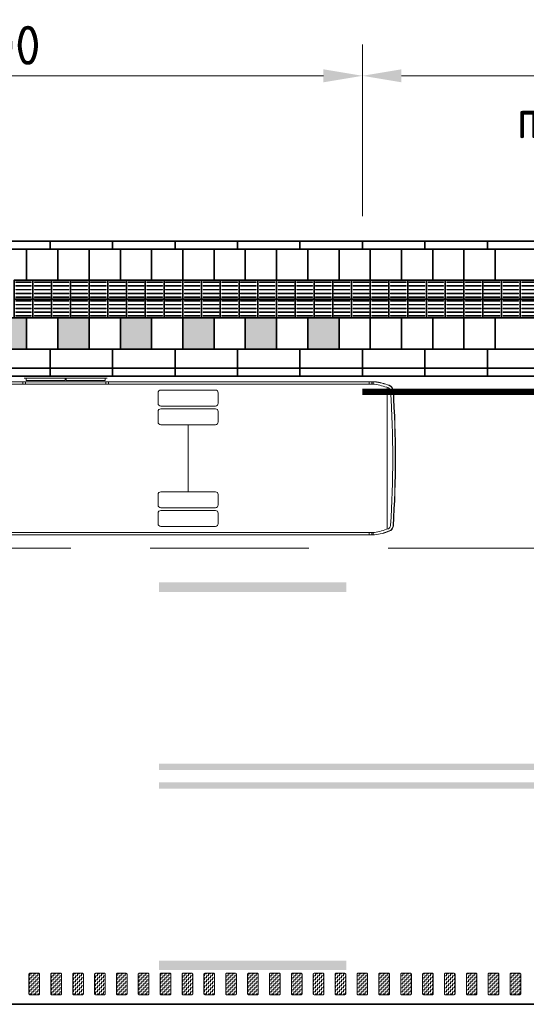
# Model space of a CAD drawing. Header units: metres. Extents: x -699 to 2316, y -1199 to 781.
# Tile 487 of 593: x 931 to 939, y -190 to -174. Entities that reach past the tile are written whole.
import ezdxf
from ezdxf.enums import TextEntityAlignment as Align

# ---------------------------------------------------------------- set-up
doc = ezdxf.new("R2010")
doc.units = ezdxf.units.M
doc.header["$PDMODE"] = 1
for name, pattern in [('HIDDENX2', [19.05, 12.7, -6.35]), ('VW-3-3_STREEP', [6, 3, -3]), ('VW-9-3_STREEP', [12, 9, -3])]:
    doc.linetypes.add(name, pattern=pattern)
for name, color, linetype, lineweight in [('N-WA-VW-MARKERING_DYNAMISCH-G', 7, 'Continuous', 35), ('N-WE-VH-KANTOPSLUITING-G', 251, 'Continuous', 35), ('N-WE-VH-KANTVERHARDING-G', 210, 'Continuous', 35), ('N-WE-VH-VERHARDING_TEGEL-G', 252, 'Continuous', 35), ('N-WE-VW-MARKERING_LANGS_STREEP_33-G', 7, 'VW-3-3_STREEP', 13), ('N-WE-VW-MARKERING_LANGS_STREEP_93-G', 7, 'VW-9-3_STREEP', 13), ('N-WE-VW-MARKERING_LANGS_STREEP_DOORGETROKKEN-G', 7, 'Continuous', 13), ('X-XX-AL-AANKLEDING-G', 7, 'Continuous', 35), ('X-XX-AL-M', 7, 'Continuous', 18), ('X-XX-AL-T25', 7, 'Continuous', 25)]:
    doc.layers.add(name, color=color, linetype=linetype, lineweight=lineweight)
doc.styles.add('NLCS-ISO-M250-T25', font='NLCS-ISO.ttf', dxfattribs={"height": 0.625})
doc.dimstyles.new('NLCS-M250-T25-PIJL_A_L2_H1', dxfattribs={"dimscale": 0.25, "dimtxt": 2.5, "dimasz": 2.5, "dimexe": 2, "dimexo": 2, "dimgap": 0.7, "dimtad": 1, "dimzin": 0, "dimdsep": 46, "dimtxsty": 'NLCS-ISO-M250-T25', "dimcen": 0, "dimdle": 2, "dimclrd": 256, "dimclre": 256, "dimclrt": 256, "dimadec": 1, "dimazin": 0, "dimtfac": 1, "dimtdec": 3, "dimtofl": 0, "dimtmove": 0, "dimatfit": 3, "dimfxl": 2, "dimtfillclr": 256, "dimtolj": 1, "dimtzin": 0, "dimlwd": -1, "dimlwe": -1, "dimarcsym": 0})
pattern_1 = [(180, (0, 0), (-0.03175, -0.03175), [0.03175, -0.03175]), (270, (-0.03175, 0), (0.03175, -0.03175), [0.03175, -0.03175])]

# ---------------------------------------------------------------- blocks, each defined once
blk = doc.blocks.new('bus12metertypetekening')
at = {"color": 253, "lineweight": 5}
for p, q in [((7.385, 1.284), (6.055, 1.284)), ((6.089, 1.244), (6.089, 1.284)), ((6.71, 1.284), (6.71, 1.244)), ((6.73, 1.284), (6.73, 1.244)), ((7.351, 1.244), (7.351, 1.284)), ((11.665, 1.225), (0.365, 1.225)), ((0.368, 1.185), (11.662, 1.185)), ((6.035, 1.185), (6.035, 1.225)), ((6.075, 1.185), (6.075, 1.225)), ((6.71, 1.244), (6.089, 1.244)), ((7.351, 1.244), (6.73, 1.244)), ((7.365, 1.185), (7.365, 1.225)), ((7.405, 1.185), (7.405, 1.225)), ((11.58, 1.225), (11.58, 1.185)), ((11.62, 1.225), (11.62, 1.185)), ((11.64, 1.225), (11.64, 1.185)), ((11.64, 1.185), (11.64, 1.185)), ((11.865, -1.125), (11.865, 1.125)), ((8.68, 0.536), (8.68, -0.536)), ((11.662, -1.185), (0.365, -1.185)), ((11.665, -1.225), (0.365, -1.225)), ((11.58, -1.225), (11.58, -1.185)), ((11.62, -1.225), (11.62, -1.185)), ((11.64, -1.225), (11.64, -1.185))]:
    blk.add_line(p, q, dxfattribs=at)
at = {"color": 253, "lineweight": 5, "flags": 128}
for points in [[(8.244, 0.835, -0.414214), (8.199, 0.88), (8.199, 1.046, -0.414214), (8.244, 1.091), (9.116, 1.091, -0.414214), (9.161, 1.046), (9.161, 0.88, -0.414214), (9.116, 0.835)], [(8.244, 0.536, -0.414214), (8.199, 0.581), (8.199, 0.747, -0.414214), (8.244, 0.792), (9.116, 0.792, -0.414214), (9.161, 0.747), (9.161, 0.581, -0.414214), (9.116, 0.536)], [(8.244, -0.536, 0.414214), (8.199, -0.581), (8.199, -0.747, 0.414214), (8.244, -0.792), (9.116, -0.792, 0.414214), (9.161, -0.747), (9.161, -0.581, 0.414214), (9.116, -0.536)], [(8.244, -0.835, 0.414214), (8.199, -0.88), (8.199, -1.046, 0.414214), (8.244, -1.091), (9.116, -1.091, 0.414214), (9.161, -1.046), (9.161, -0.88, 0.414214), (9.116, -0.835)]]:
    blk.add_lwpolyline(points, format="xyb", close=True, dxfattribs=at)
at = {"color": 253, "lineweight": 5}
for centre, radius, start, end in [((11.53, 0.234), 0.96, 68.2519, 82.0692), ((11.53, 0.234), 1, 68.3154, 82.2297), ((11.547, 0.232), 1, 69.3156, 83.2299), ((11.865, 1.075), 0.055, 3.7167, 68.2521), ((11.865, 1.074), 0.1, 3.7137, 69.4198), ((11.865, 1.075), 0.095, 3.7167, 68.2521), ((-4.68, 0), 16.635, 356.2863, 3.7137), ((-4.68, 0), 16.675, 356.2863, 3.7137), ((-4.68, 0), 16.68, 356.2863, 3.7137), ((11.865, -1.075), 0.055, 291.7482, 356.2834), ((11.865, -1.074), 0.1, 290.5802, 356.2863), ((11.865, -1.075), 0.095, 291.7482, 356.2834), ((11.53, -0.234), 0.96, 277.9308, 291.6845), ((11.53, -0.234), 1, 277.7703, 291.6845), ((11.547, -0.232), 1, 276.7701, 290.6844)]:
    blk.add_arc(centre, radius, start, end, dxfattribs=at)
blk = doc.blocks.new('*D1662')
at = {"layer": 'Defpoints', "color": 0, "transparency": 16777216}
for p in [(936.232, -174.954), (936.232, -177.701), (946.232, -181.911)]:
    blk.add_point(p, dxfattribs=at)
at = {"layer": 'X-XX-AL-M', "transparency": 16777216}
for p, q in [((936.232, -177.201), (936.232, -174.454)), ((946.232, -181.411), (946.232, -174.454)), ((945.607, -174.954), (936.857, -174.954))]:
    blk.add_line(p, q, dxfattribs=at)
for points in [[(936.857, -174.85), (936.857, -175.058), (936.232, -174.954)], [(945.607, -174.85), (945.607, -175.058), (946.232, -174.954)]]:
    blk.add_solid(points, dxfattribs=at)
at = {"layer": 'X-XX-AL-M', "transparency": 16777216, "insert": (941.232, -174.466), "char_height": 0.625, "attachment_point": 5, "style": 'NLCS-ISO-M250-T25'}
blk.add_mtext('\\A1;10.00', dxfattribs=at)
blk = doc.blocks.new('*D1663')
at = {"layer": 'Defpoints', "color": 0, "transparency": 16777216}
for p in [(924.232, -174.954), (924.232, -177.701), (936.232, -177.701)]:
    blk.add_point(p, dxfattribs=at)
at = {"layer": 'X-XX-AL-M', "transparency": 16777216}
for p, q in [((924.232, -177.201), (924.232, -174.454)), ((936.232, -177.201), (936.232, -174.454)), ((935.607, -174.954), (924.857, -174.954))]:
    blk.add_line(p, q, dxfattribs=at)
for points in [[(924.857, -174.85), (924.857, -175.058), (924.232, -174.954)], [(935.607, -174.85), (935.607, -175.058), (936.232, -174.954)]]:
    blk.add_solid(points, dxfattribs=at)
at = {"layer": 'X-XX-AL-M', "transparency": 16777216, "insert": (930.232, -174.466), "char_height": 0.625, "attachment_point": 5, "style": 'NLCS-ISO-M250-T25'}
blk.add_mtext('\\A1;12.00', dxfattribs=at)
blk = doc.blocks.new('geleiderlijn')
for points in [[(0, 0), (0.3, 0), (0.3, 0.3), (0, 0.3)], [(0, -0.3), (0.3, -0.3), (0.3, 0), (0, 0)]]:
    blk.add_lwpolyline(points, close=True)
at = {"lineweight": 9}
for points in [[(0.025, 0.265), (0.275, 0.265), (0.275, 0.275), (0.025, 0.275)], [(0.025, 0.205), (0.275, 0.205), (0.275, 0.215), (0.025, 0.215)], [(0.025, 0.145), (0.275, 0.145), (0.275, 0.155), (0.025, 0.155)], [(0.025, 0.085), (0.275, 0.085), (0.275, 0.095), (0.025, 0.095)], [(0.025, 0.025), (0.275, 0.025), (0.275, 0.035), (0.025, 0.035)], [(0.025, -0.035), (0.275, -0.035), (0.275, -0.025), (0.025, -0.025)], [(0.025, -0.095), (0.275, -0.095), (0.275, -0.085), (0.025, -0.085)], [(0.025, -0.155), (0.275, -0.155), (0.275, -0.145), (0.025, -0.145)], [(0.025, -0.215), (0.275, -0.215), (0.275, -0.205), (0.025, -0.205)], [(0.025, -0.275), (0.275, -0.275), (0.275, -0.265), (0.025, -0.265)]]:
    blk.add_lwpolyline(points, close=True, dxfattribs=at)
blk = doc.blocks.new('SVW-PERRON-B-P-SO')
at = {"layer": 'N-WE-VH-VERHARDING_TEGEL-G'}
for points in [[(6.625, 0.435), (6.625, 0.935), (6.125, 0.935), (6.125, 0.435)], [(7.625, 0.935), (7.125, 0.935), (7.125, 0.435), (7.625, 0.435)], [(8.125, 0.435), (8.625, 0.435), (8.625, 0.935), (8.125, 0.935)], [(9.125, 0.435), (9.625, 0.435), (9.625, 0.935), (9.125, 0.935)], [(10.125, 0.435), (10.625, 0.435), (10.625, 0.935), (10.125, 0.935)], [(11.625, 0.935), (11.125, 0.935), (11.125, 0.435), (11.315, 0.435), (11.625, 0.435)]]:
    blk.add_hatch(color=256, dxfattribs=at).paths.add_polyline_path(points)
at = {"layer": 'N-WE-VH-KANTOPSLUITING-G'}
for p, q in [((0, 2.16), (15, 2.16)), ((7, 2.16), (7, 2.035)), ((8, 2.16), (8, 2.035)), ((9, 2.16), (9, 2.035)), ((10, 2.16), (10, 2.035)), ((11, 2.16), (11, 2.035)), ((12, 2.16), (12, 2.035)), ((13, 2.16), (13, 2.035)), ((14, 2.16), (14, 2.035)), ((0, 2.035), (15, 2.035)), ((0, 0.435), (14.875, 0.435)), ((7, 0.435), (7, 0)), ((8, 0.435), (8, 0)), ((9, 0.435), (9, 0)), ((10, 0.435), (10, 0)), ((11, 0.435), (11, 0)), ((12, 0.435), (12, 0)), ((13, 0.435), (13, 0)), ((14, 0.435), (14, 0)), ((15, 0.127), (5, 0.127)), ((15, 0), (5, 0))]:
    blk.add_line(p, q, dxfattribs=at)
at = {"layer": 'N-WE-VH-VERHARDING_TEGEL-G'}
blk.add_line((0.125, 0.935), (14.875, 0.935), dxfattribs=at)
for points in [[(6.625, 2.035), (6.625, 1.535)], [(7.125, 2.035), (7.125, 1.535)], [(7.625, 2.035), (7.625, 1.535)], [(8.125, 2.035), (8.125, 1.535)], [(8.625, 2.035), (8.625, 1.535)], [(8.625, 2.035), (8.625, 1.535)], [(9.125, 2.035), (9.125, 1.535)], [(9.625, 2.035), (9.625, 1.535)], [(9.625, 2.035), (9.625, 1.535)], [(10.125, 2.035), (10.125, 1.535)], [(10.625, 2.035), (10.625, 1.535)], [(10.625, 2.035), (10.625, 1.535)], [(11.125, 2.035), (11.125, 1.535)], [(11.625, 2.035), (11.625, 1.535)], [(12.125, 2.035), (12.125, 1.535)], [(12.625, 2.035), (12.625, 1.535)], [(13.125, 2.035), (13.125, 1.535)], [(13.625, 2.035), (13.625, 1.535)], [(14.125, 2.035), (14.125, 1.535)], [(6.625, 0.935), (6.625, 0.435)], [(7.125, 0.935), (7.125, 0.435)], [(7.625, 0.935), (7.625, 0.435)], [(8.125, 0.935), (8.125, 0.435)], [(8.625, 0.935), (8.625, 0.435)], [(8.625, 0.935), (8.625, 0.435)], [(9.125, 0.935), (9.125, 0.435)], [(9.625, 0.935), (9.625, 0.435)], [(9.625, 0.935), (9.625, 0.435)], [(10.125, 0.935), (10.125, 0.435)], [(10.625, 0.935), (10.625, 0.435)], [(10.625, 0.935), (10.625, 0.435)], [(11.125, 0.935), (11.125, 0.435)], [(11.625, 0.935), (11.625, 0.435)], [(11.625, 0.935), (11.625, 0.435)], [(12.125, 0.935), (12.125, 0.435)], [(12.125, 0.935), (12.125, 0.435)], [(12.625, 0.935), (12.625, 0.435)], [(12.625, 0.935), (12.625, 0.435)], [(13.125, 0.935), (13.125, 0.435)], [(13.125, 0.935), (13.125, 0.435)], [(13.625, 0.935), (13.625, 0.435)], [(13.625, 0.935), (13.625, 0.435)], [(14.125, 0.935), (14.125, 0.435)], [(14.125, 0.935), (14.125, 0.435)]]:
    blk.add_lwpolyline(points, dxfattribs=at)
for p in [(6.425, 1.235), (6.725, 1.235), (7.025, 1.235), (7.325, 1.235), (7.625, 1.235), (7.925, 1.235), (8.225, 1.235), (8.525, 1.235), (8.825, 1.235), (9.125, 1.235), (9.425, 1.235), (9.725, 1.235), (10.025, 1.235), (10.325, 1.235), (10.625, 1.235), (10.925, 1.235), (11.225, 1.235), (11.525, 1.235), (11.825, 1.235), (12.125, 1.235), (12.425, 1.235), (12.725, 1.235), (13.025, 1.235), (13.325, 1.235), (13.625, 1.235), (13.925, 1.235), (14.225, 1.235), (14.525, 1.235)]:
    blk.add_blockref('geleiderlijn', p, dxfattribs=at)

msp = doc.modelspace()

# ---------------------------------------------------------------- hatches: boundary and pattern name
at = {"layer": 'N-WA-VW-MARKERING_DYNAMISCH-G', "lineweight": 9}
h = msp.add_hatch(dxfattribs=at)
h.set_pattern_fill('ZIGZAG', color=8, scale=0.01, angle=180, style=0)
h.set_pattern_definition(pattern_1)
edge = h.paths.add_edge_path()
edge.add_line((930.9148, -189.3115), (931.0448, -189.3115))
edge.add_arc((931.0448, -189.3315), 0.02, 0, 90, ccw=False)
edge.add_line((931.0648, -189.3315), (931.0648, -189.6415))
edge.add_arc((931.0448, -189.6415), 0.02, 270, 360, ccw=False)
edge.add_line((931.0448, -189.6615), (930.9148, -189.6615))
edge.add_arc((930.9148, -189.6415), 0.02, 180, 270, ccw=False)
edge.add_line((930.8948, -189.6415), (930.8948, -189.3315))
edge.add_arc((930.9148, -189.3315), 0.02, 90, 180, ccw=False)
h = msp.add_hatch(dxfattribs=at)
h.set_pattern_fill('ZIGZAG', color=8, scale=0.01, angle=180, style=0)
h.set_pattern_definition(pattern_1)
edge = h.paths.add_edge_path()
edge.add_line((931.2648, -189.3115), (931.3948, -189.3115))
edge.add_arc((931.3948, -189.3315), 0.02, 0, 90, ccw=False)
edge.add_line((931.4148, -189.3315), (931.4148, -189.6415))
edge.add_arc((931.3948, -189.6415), 0.02, 270, 360, ccw=False)
edge.add_line((931.3948, -189.6615), (931.2648, -189.6615))
edge.add_arc((931.2648, -189.6415), 0.02, 180, 270, ccw=False)
edge.add_line((931.2448, -189.6415), (931.2448, -189.3315))
edge.add_arc((931.2648, -189.3315), 0.02, 90, 180, ccw=False)
h = msp.add_hatch(dxfattribs=at)
h.set_pattern_fill('ZIGZAG', color=8, scale=0.01, angle=180, style=0)
h.set_pattern_definition(pattern_1)
edge = h.paths.add_edge_path()
edge.add_line((931.6148, -189.3115), (931.7448, -189.3115))
edge.add_arc((931.7448, -189.3315), 0.02, 0, 90, ccw=False)
edge.add_line((931.7648, -189.3315), (931.7648, -189.6415))
edge.add_arc((931.7448, -189.6415), 0.02, 270, 360, ccw=False)
edge.add_line((931.7448, -189.6615), (931.6148, -189.6615))
edge.add_arc((931.6148, -189.6415), 0.02, 180, 270, ccw=False)
edge.add_line((931.5948, -189.6415), (931.5948, -189.3315))
edge.add_arc((931.6148, -189.3315), 0.02, 90, 180, ccw=False)
h = msp.add_hatch(dxfattribs=at)
h.set_pattern_fill('ZIGZAG', color=8, scale=0.01, angle=180, style=0)
h.set_pattern_definition(pattern_1)
edge = h.paths.add_edge_path()
edge.add_line((931.9648, -189.3115), (932.0948, -189.3115))
edge.add_arc((932.0948, -189.3315), 0.02, 0, 90, ccw=False)
edge.add_line((932.1148, -189.3315), (932.1148, -189.6415))
edge.add_arc((932.0948, -189.6415), 0.02, 270, 360, ccw=False)
edge.add_line((932.0948, -189.6615), (931.9648, -189.6615))
edge.add_arc((931.9648, -189.6415), 0.02, 180, 270, ccw=False)
edge.add_line((931.9448, -189.6415), (931.9448, -189.3315))
edge.add_arc((931.9648, -189.3315), 0.02, 90, 180, ccw=False)
h = msp.add_hatch(dxfattribs=at)
h.set_pattern_fill('ZIGZAG', color=8, scale=0.01, angle=180, style=0)
h.set_pattern_definition(pattern_1)
edge = h.paths.add_edge_path()
edge.add_line((932.3148, -189.3115), (932.4448, -189.3115))
edge.add_arc((932.4448, -189.3315), 0.02, 0, 90, ccw=False)
edge.add_line((932.4648, -189.3315), (932.4648, -189.6415))
edge.add_arc((932.4448, -189.6415), 0.02, 270, 360, ccw=False)
edge.add_line((932.4448, -189.6615), (932.3148, -189.6615))
edge.add_arc((932.3148, -189.6415), 0.02, 180, 270, ccw=False)
edge.add_line((932.2948, -189.6415), (932.2948, -189.3315))
edge.add_arc((932.3148, -189.3315), 0.02, 90, 180, ccw=False)
h = msp.add_hatch(dxfattribs=at)
h.set_pattern_fill('ZIGZAG', color=8, scale=0.01, angle=180, style=0)
h.set_pattern_definition(pattern_1)
edge = h.paths.add_edge_path()
edge.add_line((932.6648, -189.3115), (932.7948, -189.3115))
edge.add_arc((932.7948, -189.3315), 0.02, 0, 90, ccw=False)
edge.add_line((932.8148, -189.3315), (932.8148, -189.6415))
edge.add_arc((932.7948, -189.6415), 0.02, 270, 360, ccw=False)
edge.add_line((932.7948, -189.6615), (932.6648, -189.6615))
edge.add_arc((932.6648, -189.6415), 0.02, 180, 270, ccw=False)
edge.add_line((932.6448, -189.6415), (932.6448, -189.3315))
edge.add_arc((932.6648, -189.3315), 0.02, 90, 180, ccw=False)
h = msp.add_hatch(dxfattribs=at)
h.set_pattern_fill('ZIGZAG', color=8, scale=0.01, angle=180, style=0)
h.set_pattern_definition(pattern_1)
edge = h.paths.add_edge_path()
edge.add_line((933.0148, -189.3115), (933.1448, -189.3115))
edge.add_arc((933.1448, -189.3315), 0.02, 0, 90, ccw=False)
edge.add_line((933.1648, -189.3315), (933.1648, -189.6415))
edge.add_arc((933.1448, -189.6415), 0.02, 270, 360, ccw=False)
edge.add_line((933.1448, -189.6615), (933.0148, -189.6615))
edge.add_arc((933.0148, -189.6415), 0.02, 180, 270, ccw=False)
edge.add_line((932.9948, -189.6415), (932.9948, -189.3315))
edge.add_arc((933.0148, -189.3315), 0.02, 90, 180, ccw=False)
h = msp.add_hatch(dxfattribs=at)
h.set_pattern_fill('ZIGZAG', color=8, scale=0.01, angle=180, style=0)
h.set_pattern_definition(pattern_1)
edge = h.paths.add_edge_path()
edge.add_line((933.3648, -189.3115), (933.4948, -189.3115))
edge.add_arc((933.4948, -189.3315), 0.02, 0, 90, ccw=False)
edge.add_line((933.5148, -189.3315), (933.5148, -189.6415))
edge.add_arc((933.4948, -189.6415), 0.02, 270, 360, ccw=False)
edge.add_line((933.4948, -189.6615), (933.3648, -189.6615))
edge.add_arc((933.3648, -189.6415), 0.02, 180, 270, ccw=False)
edge.add_line((933.3448, -189.6415), (933.3448, -189.3315))
edge.add_arc((933.3648, -189.3315), 0.02, 90, 180, ccw=False)
h = msp.add_hatch(dxfattribs=at)
h.set_pattern_fill('ZIGZAG', color=8, scale=0.01, angle=180, style=0)
h.set_pattern_definition(pattern_1)
edge = h.paths.add_edge_path()
edge.add_line((933.7148, -189.3115), (933.8448, -189.3115))
edge.add_arc((933.8448, -189.3315), 0.02, 0, 90, ccw=False)
edge.add_line((933.8648, -189.3315), (933.8648, -189.6415))
edge.add_arc((933.8448, -189.6415), 0.02, 270, 360, ccw=False)
edge.add_line((933.8448, -189.6615), (933.7148, -189.6615))
edge.add_arc((933.7148, -189.6415), 0.02, 180, 270, ccw=False)
edge.add_line((933.6948, -189.6415), (933.6948, -189.3315))
edge.add_arc((933.7148, -189.3315), 0.02, 90, 180, ccw=False)
h = msp.add_hatch(dxfattribs=at)
h.set_pattern_fill('ZIGZAG', color=8, scale=0.01, angle=180, style=0)
h.set_pattern_definition(pattern_1)
edge = h.paths.add_edge_path()
edge.add_line((934.0648, -189.3115), (934.1948, -189.3115))
edge.add_arc((934.1948, -189.3315), 0.02, 0, 90, ccw=False)
edge.add_line((934.2148, -189.3315), (934.2148, -189.6415))
edge.add_arc((934.1948, -189.6415), 0.02, 270, 360, ccw=False)
edge.add_line((934.1948, -189.6615), (934.0648, -189.6615))
edge.add_arc((934.0648, -189.6415), 0.02, 180, 270, ccw=False)
edge.add_line((934.0448, -189.6415), (934.0448, -189.3315))
edge.add_arc((934.0648, -189.3315), 0.02, 90, 180, ccw=False)
h = msp.add_hatch(dxfattribs=at)
h.set_pattern_fill('ZIGZAG', color=8, scale=0.01, angle=180, style=0)
h.set_pattern_definition(pattern_1)
edge = h.paths.add_edge_path()
edge.add_line((934.4148, -189.3115), (934.5448, -189.3115))
edge.add_arc((934.5448, -189.3315), 0.02, 0, 90, ccw=False)
edge.add_line((934.5648, -189.3315), (934.5648, -189.6415))
edge.add_arc((934.5448, -189.6415), 0.02, 270, 360, ccw=False)
edge.add_line((934.5448, -189.6615), (934.4148, -189.6615))
edge.add_arc((934.4148, -189.6415), 0.02, 180, 270, ccw=False)
edge.add_line((934.3948, -189.6415), (934.3948, -189.3315))
edge.add_arc((934.4148, -189.3315), 0.02, 90, 180, ccw=False)
h = msp.add_hatch(dxfattribs=at)
h.set_pattern_fill('ZIGZAG', color=8, scale=0.01, angle=180, style=0)
h.set_pattern_definition(pattern_1)
edge = h.paths.add_edge_path()
edge.add_line((934.7648, -189.3115), (934.8948, -189.3115))
edge.add_arc((934.8948, -189.3315), 0.02, 0, 90, ccw=False)
edge.add_line((934.9148, -189.3315), (934.9148, -189.6415))
edge.add_arc((934.8948, -189.6415), 0.02, 270, 360, ccw=False)
edge.add_line((934.8948, -189.6615), (934.7648, -189.6615))
edge.add_arc((934.7648, -189.6415), 0.02, 180, 270, ccw=False)
edge.add_line((934.7448, -189.6415), (934.7448, -189.3315))
edge.add_arc((934.7648, -189.3315), 0.02, 90, 180, ccw=False)
h = msp.add_hatch(dxfattribs=at)
h.set_pattern_fill('ZIGZAG', color=8, scale=0.01, angle=180, style=0)
h.set_pattern_definition(pattern_1)
edge = h.paths.add_edge_path()
edge.add_line((935.1148, -189.3115), (935.2448, -189.3115))
edge.add_arc((935.2448, -189.3315), 0.02, 0, 90, ccw=False)
edge.add_line((935.2648, -189.3315), (935.2648, -189.6415))
edge.add_arc((935.2448, -189.6415), 0.02, 270, 360, ccw=False)
edge.add_line((935.2448, -189.6615), (935.1148, -189.6615))
edge.add_arc((935.1148, -189.6415), 0.02, 180, 270, ccw=False)
edge.add_line((935.0948, -189.6415), (935.0948, -189.3315))
edge.add_arc((935.1148, -189.3315), 0.02, 90, 180, ccw=False)
h = msp.add_hatch(dxfattribs=at)
h.set_pattern_fill('ZIGZAG', color=8, scale=0.01, angle=180, style=0)
h.set_pattern_definition(pattern_1)
edge = h.paths.add_edge_path()
edge.add_line((935.4648, -189.3115), (935.5948, -189.3115))
edge.add_arc((935.5948, -189.3315), 0.02, 0, 90, ccw=False)
edge.add_line((935.6148, -189.3315), (935.6148, -189.6415))
edge.add_arc((935.5948, -189.6415), 0.02, 270, 360, ccw=False)
edge.add_line((935.5948, -189.6615), (935.4648, -189.6615))
edge.add_arc((935.4648, -189.6415), 0.02, 180, 270, ccw=False)
edge.add_line((935.4448, -189.6415), (935.4448, -189.3315))
edge.add_arc((935.4648, -189.3315), 0.02, 90, 180, ccw=False)
h = msp.add_hatch(dxfattribs=at)
h.set_pattern_fill('ZIGZAG', color=8, scale=0.01, angle=180, style=0)
h.set_pattern_definition(pattern_1)
edge = h.paths.add_edge_path()
edge.add_line((935.8148, -189.3115), (935.9448, -189.3115))
edge.add_arc((935.9448, -189.3315), 0.02, 0, 90, ccw=False)
edge.add_line((935.9648, -189.3315), (935.9648, -189.6415))
edge.add_arc((935.9448, -189.6415), 0.02, 270, 360, ccw=False)
edge.add_line((935.9448, -189.6615), (935.8148, -189.6615))
edge.add_arc((935.8148, -189.6415), 0.02, 180, 270, ccw=False)
edge.add_line((935.7948, -189.6415), (935.7948, -189.3315))
edge.add_arc((935.8148, -189.3315), 0.02, 90, 180, ccw=False)
h = msp.add_hatch(dxfattribs=at)
h.set_pattern_fill('ZIGZAG', color=8, scale=0.01, angle=180, style=0)
h.set_pattern_definition(pattern_1)
edge = h.paths.add_edge_path()
edge.add_line((936.1648, -189.3115), (936.2948, -189.3115))
edge.add_arc((936.2948, -189.3315), 0.02, 0, 90, ccw=False)
edge.add_line((936.3148, -189.3315), (936.3148, -189.6415))
edge.add_arc((936.2948, -189.6415), 0.02, 270, 360, ccw=False)
edge.add_line((936.2948, -189.6615), (936.1648, -189.6615))
edge.add_arc((936.1648, -189.6415), 0.02, 180, 270, ccw=False)
edge.add_line((936.1448, -189.6415), (936.1448, -189.3315))
edge.add_arc((936.1648, -189.3315), 0.02, 90, 180, ccw=False)
h = msp.add_hatch(dxfattribs=at)
h.set_pattern_fill('ZIGZAG', color=8, scale=0.01, angle=180, style=0)
h.set_pattern_definition(pattern_1)
edge = h.paths.add_edge_path()
edge.add_line((936.5148, -189.3115), (936.6448, -189.3115))
edge.add_arc((936.6448, -189.3315), 0.02, 0, 90, ccw=False)
edge.add_line((936.6648, -189.3315), (936.6648, -189.6415))
edge.add_arc((936.6448, -189.6415), 0.02, 270, 360, ccw=False)
edge.add_line((936.6448, -189.6615), (936.5148, -189.6615))
edge.add_arc((936.5148, -189.6415), 0.02, 180, 270, ccw=False)
edge.add_line((936.4948, -189.6415), (936.4948, -189.3315))
edge.add_arc((936.5148, -189.3315), 0.02, 90, 180, ccw=False)
h = msp.add_hatch(dxfattribs=at)
h.set_pattern_fill('ZIGZAG', color=8, scale=0.01, angle=180, style=0)
h.set_pattern_definition(pattern_1)
edge = h.paths.add_edge_path()
edge.add_line((936.8648, -189.3115), (936.9948, -189.3115))
edge.add_arc((936.9948, -189.3315), 0.02, 0, 90, ccw=False)
edge.add_line((937.0148, -189.3315), (937.0148, -189.6415))
edge.add_arc((936.9948, -189.6415), 0.02, 270, 360, ccw=False)
edge.add_line((936.9948, -189.6615), (936.8648, -189.6615))
edge.add_arc((936.8648, -189.6415), 0.02, 180, 270, ccw=False)
edge.add_line((936.8448, -189.6415), (936.8448, -189.3315))
edge.add_arc((936.8648, -189.3315), 0.02, 90, 180, ccw=False)
h = msp.add_hatch(dxfattribs=at)
h.set_pattern_fill('ZIGZAG', color=8, scale=0.01, angle=180, style=0)
h.set_pattern_definition(pattern_1)
edge = h.paths.add_edge_path()
edge.add_line((937.2148, -189.3115), (937.3448, -189.3115))
edge.add_arc((937.3448, -189.3315), 0.02, 0, 90, ccw=False)
edge.add_line((937.3648, -189.3315), (937.3648, -189.6415))
edge.add_arc((937.3448, -189.6415), 0.02, 270, 360, ccw=False)
edge.add_line((937.3448, -189.6615), (937.2148, -189.6615))
edge.add_arc((937.2148, -189.6415), 0.02, 180, 270, ccw=False)
edge.add_line((937.1948, -189.6415), (937.1948, -189.3315))
edge.add_arc((937.2148, -189.3315), 0.02, 90, 180, ccw=False)
h = msp.add_hatch(dxfattribs=at)
h.set_pattern_fill('ZIGZAG', color=8, scale=0.01, angle=180, style=0)
h.set_pattern_definition(pattern_1)
edge = h.paths.add_edge_path()
edge.add_line((937.5648, -189.3115), (937.6948, -189.3115))
edge.add_arc((937.6948, -189.3315), 0.02, 0, 90, ccw=False)
edge.add_line((937.7148, -189.3315), (937.7148, -189.6415))
edge.add_arc((937.6948, -189.6415), 0.02, 270, 360, ccw=False)
edge.add_line((937.6948, -189.6615), (937.5648, -189.6615))
edge.add_arc((937.5648, -189.6415), 0.02, 180, 270, ccw=False)
edge.add_line((937.5448, -189.6415), (937.5448, -189.3315))
edge.add_arc((937.5648, -189.3315), 0.02, 90, 180, ccw=False)
h = msp.add_hatch(dxfattribs=at)
h.set_pattern_fill('ZIGZAG', color=8, scale=0.01, angle=180, style=0)
h.set_pattern_definition(pattern_1)
edge = h.paths.add_edge_path()
edge.add_line((937.9148, -189.3115), (938.0448, -189.3115))
edge.add_arc((938.0448, -189.3315), 0.02, 0, 90, ccw=False)
edge.add_line((938.0648, -189.3315), (938.0648, -189.6415))
edge.add_arc((938.0448, -189.6415), 0.02, 270, 360, ccw=False)
edge.add_line((938.0448, -189.6615), (937.9148, -189.6615))
edge.add_arc((937.9148, -189.6415), 0.02, 180, 270, ccw=False)
edge.add_line((937.8948, -189.6415), (937.8948, -189.3315))
edge.add_arc((937.9148, -189.3315), 0.02, 90, 180, ccw=False)
h = msp.add_hatch(dxfattribs=at)
h.set_pattern_fill('ZIGZAG', color=8, scale=0.01, angle=180, style=0)
h.set_pattern_definition(pattern_1)
edge = h.paths.add_edge_path()
edge.add_line((938.2648, -189.3115), (938.3948, -189.3115))
edge.add_arc((938.3948, -189.3315), 0.02, 0, 90, ccw=False)
edge.add_line((938.4148, -189.3315), (938.4148, -189.6415))
edge.add_arc((938.3948, -189.6415), 0.02, 270, 360, ccw=False)
edge.add_line((938.3948, -189.6615), (938.2648, -189.6615))
edge.add_arc((938.2648, -189.6415), 0.02, 180, 270, ccw=False)
edge.add_line((938.2448, -189.6415), (938.2448, -189.3315))
edge.add_arc((938.2648, -189.3315), 0.02, 90, 180, ccw=False)
h = msp.add_hatch(dxfattribs=at)
h.set_pattern_fill('ZIGZAG', color=8, scale=0.01, angle=180, style=0)
h.set_pattern_definition(pattern_1)
edge = h.paths.add_edge_path()
edge.add_line((938.6148, -189.3115), (938.7448, -189.3115))
edge.add_arc((938.7448, -189.3315), 0.02, 0, 90, ccw=False)
edge.add_line((938.7648, -189.3315), (938.7648, -189.6415))
edge.add_arc((938.7448, -189.6415), 0.02, 270, 360, ccw=False)
edge.add_line((938.7448, -189.6615), (938.6148, -189.6615))
edge.add_arc((938.6148, -189.6415), 0.02, 180, 270, ccw=False)
edge.add_line((938.5948, -189.6415), (938.5948, -189.3315))
edge.add_arc((938.6148, -189.3315), 0.02, 90, 180, ccw=False)

# ---------------------------------------------------------------- linework, layer by layer
at = {"layer": 'N-WA-VW-MARKERING_DYNAMISCH-G', "color": 8, "lineweight": 9}
for points in [[(930.9148, -189.3115), (931.0448, -189.3115, -0.4142136), (931.0648, -189.3315), (931.0648, -189.6415, -0.4142136), (931.0448, -189.6615), (930.9148, -189.6615, -0.4142136), (930.8948, -189.6415), (930.8948, -189.3315, -0.4142136)], [(931.2648, -189.3115), (931.3948, -189.3115, -0.4142136), (931.4148, -189.3315), (931.4148, -189.6415, -0.4142136), (931.3948, -189.6615), (931.2648, -189.6615, -0.4142136), (931.2448, -189.6415), (931.2448, -189.3315, -0.4142136)], [(931.6148, -189.3115), (931.7448, -189.3115, -0.4142136), (931.7648, -189.3315), (931.7648, -189.6415, -0.4142136), (931.7448, -189.6615), (931.6148, -189.6615, -0.4142136), (931.5948, -189.6415), (931.5948, -189.3315, -0.4142136)], [(931.9648, -189.3115), (932.0948, -189.3115, -0.4142136), (932.1148, -189.3315), (932.1148, -189.6415, -0.4142136), (932.0948, -189.6615), (931.9648, -189.6615, -0.4142136), (931.9448, -189.6415), (931.9448, -189.3315, -0.4142136)], [(932.3148, -189.3115), (932.4448, -189.3115, -0.4142136), (932.4648, -189.3315), (932.4648, -189.6415, -0.4142136), (932.4448, -189.6615), (932.3148, -189.6615, -0.4142136), (932.2948, -189.6415), (932.2948, -189.3315, -0.4142136)], [(932.6648, -189.3115), (932.7948, -189.3115, -0.4142136), (932.8148, -189.3315), (932.8148, -189.6415, -0.4142136), (932.7948, -189.6615), (932.6648, -189.6615, -0.4142136), (932.6448, -189.6415), (932.6448, -189.3315, -0.4142136)], [(933.0148, -189.3115), (933.1448, -189.3115, -0.4142136), (933.1648, -189.3315), (933.1648, -189.6415, -0.4142136), (933.1448, -189.6615), (933.0148, -189.6615, -0.4142136), (932.9948, -189.6415), (932.9948, -189.3315, -0.4142136)], [(933.3648, -189.3115), (933.4948, -189.3115, -0.4142136), (933.5148, -189.3315), (933.5148, -189.6415, -0.4142136), (933.4948, -189.6615), (933.3648, -189.6615, -0.4142136), (933.3448, -189.6415), (933.3448, -189.3315, -0.4142136)], [(933.7148, -189.3115), (933.8448, -189.3115, -0.4142136), (933.8648, -189.3315), (933.8648, -189.6415, -0.4142136), (933.8448, -189.6615), (933.7148, -189.6615, -0.4142136), (933.6948, -189.6415), (933.6948, -189.3315, -0.4142136)], [(934.0648, -189.3115), (934.1948, -189.3115, -0.4142136), (934.2148, -189.3315), (934.2148, -189.6415, -0.4142136), (934.1948, -189.6615), (934.0648, -189.6615, -0.4142136), (934.0448, -189.6415), (934.0448, -189.3315, -0.4142136)], [(934.4148, -189.3115), (934.5448, -189.3115, -0.4142136), (934.5648, -189.3315), (934.5648, -189.6415, -0.4142136), (934.5448, -189.6615), (934.4148, -189.6615, -0.4142136), (934.3948, -189.6415), (934.3948, -189.3315, -0.4142136)], [(934.7648, -189.3115), (934.8948, -189.3115, -0.4142136), (934.9148, -189.3315), (934.9148, -189.6415, -0.4142136), (934.8948, -189.6615), (934.7648, -189.6615, -0.4142136), (934.7448, -189.6415), (934.7448, -189.3315, -0.4142136)], [(935.1148, -189.3115), (935.2448, -189.3115, -0.4142136), (935.2648, -189.3315), (935.2648, -189.6415, -0.4142136), (935.2448, -189.6615), (935.1148, -189.6615, -0.4142136), (935.0948, -189.6415), (935.0948, -189.3315, -0.4142136)], [(935.4648, -189.3115), (935.5948, -189.3115, -0.4142136), (935.6148, -189.3315), (935.6148, -189.6415, -0.4142136), (935.5948, -189.6615), (935.4648, -189.6615, -0.4142136), (935.4448, -189.6415), (935.4448, -189.3315, -0.4142136)], [(935.8148, -189.3115), (935.9448, -189.3115, -0.4142136), (935.9648, -189.3315), (935.9648, -189.6415, -0.4142136), (935.9448, -189.6615), (935.8148, -189.6615, -0.4142136), (935.7948, -189.6415), (935.7948, -189.3315, -0.4142136)], [(936.1648, -189.3115), (936.2948, -189.3115, -0.4142136), (936.3148, -189.3315), (936.3148, -189.6415, -0.4142136), (936.2948, -189.6615), (936.1648, -189.6615, -0.4142136), (936.1448, -189.6415), (936.1448, -189.3315, -0.4142136)], [(936.5148, -189.3115), (936.6448, -189.3115, -0.4142136), (936.6648, -189.3315), (936.6648, -189.6415, -0.4142136), (936.6448, -189.6615), (936.5148, -189.6615, -0.4142136), (936.4948, -189.6415), (936.4948, -189.3315, -0.4142136)], [(936.8648, -189.3115), (936.9948, -189.3115, -0.4142136), (937.0148, -189.3315), (937.0148, -189.6415, -0.4142136), (936.9948, -189.6615), (936.8648, -189.6615, -0.4142136), (936.8448, -189.6415), (936.8448, -189.3315, -0.4142136)], [(937.2148, -189.3115), (937.3448, -189.3115, -0.4142136), (937.3648, -189.3315), (937.3648, -189.6415, -0.4142136), (937.3448, -189.6615), (937.2148, -189.6615, -0.4142136), (937.1948, -189.6415), (937.1948, -189.3315, -0.4142136)], [(937.5648, -189.3115), (937.6948, -189.3115, -0.4142136), (937.7148, -189.3315), (937.7148, -189.6415, -0.4142136), (937.6948, -189.6615), (937.5648, -189.6615, -0.4142136), (937.5448, -189.6415), (937.5448, -189.3315, -0.4142136)], [(937.9148, -189.3115), (938.0448, -189.3115, -0.4142136), (938.0648, -189.3315), (938.0648, -189.6415, -0.4142136), (938.0448, -189.6615), (937.9148, -189.6615, -0.4142136), (937.8948, -189.6415), (937.8948, -189.3315, -0.4142136)], [(938.2648, -189.3115), (938.3948, -189.3115, -0.4142136), (938.4148, -189.3315), (938.4148, -189.6415, -0.4142136), (938.3948, -189.6615), (938.2648, -189.6615, -0.4142136), (938.2448, -189.6415), (938.2448, -189.3315, -0.4142136)], [(938.6148, -189.3115), (938.7448, -189.3115, -0.4142136), (938.7648, -189.3315), (938.7648, -189.6415, -0.4142136), (938.7448, -189.6615), (938.6148, -189.6615, -0.4142136), (938.5948, -189.6415), (938.5948, -189.3315, -0.4142136)]]:
    msp.add_lwpolyline(points, format="xyb", close=True, dxfattribs=at)
at = {"layer": 'N-WE-VH-KANTVERHARDING-G'}
for p, q in [((922.2318, -179.7615), (946.2318, -179.7615)), ((883.2321, -189.8115), (978.3951, -189.8115))]:
    msp.add_line(p, q, dxfattribs=at)
at = {"layer": 'N-WE-VH-KANTVERHARDING-G', "color": 8, "linetype": 'HIDDENX2', "lineweight": 5, "ltscale": 0.2}
msp.add_line((894.7318, -182.5115), (966.2318, -182.5115), dxfattribs=at)
at = {"layer": 'N-WE-VW-MARKERING_LANGS_STREEP_33-G', "color": 253, "linetype": 'Continuous'}
for points in [[(932.9747, -183.0615), (935.9747, -183.0615), (932.9747, -183.2115), (935.9747, -183.2115)], [(932.9747, -189.2615), (935.9747, -189.2615), (932.9747, -189.1115), (935.9747, -189.1115)]]:
    msp.add_solid(points, dxfattribs=at)
at = {"layer": 'N-WE-VW-MARKERING_LANGS_STREEP_93-G', "color": 253, "linetype": 'Continuous'}
for points in [[(932.9747, -185.9615), (941.9747, -185.9615), (932.9747, -186.0615), (941.9747, -186.0615)], [(932.9747, -186.3615), (941.9747, -186.3615), (932.9747, -186.2615), (941.9747, -186.2615)]]:
    msp.add_solid(points, dxfattribs=at)
at = {"layer": 'N-WE-VW-MARKERING_LANGS_STREEP_DOORGETROKKEN-G', "color": 253, "const_width": 0.1}
msp.add_lwpolyline([(936.2318, -180.0115), (946.2163, -180.0115), (965.4224, -182.4122)], dxfattribs=at)

# ---------------------------------------------------------------- block references
at = {"layer": 'N-WE-VH-KANTVERHARDING-G'}
msp.add_blockref('SVW-PERRON-B-P-SO', (924.2318, -179.7615), dxfattribs=at)
at = {"layer": 'X-XX-AL-AANKLEDING-G'}
msp.add_blockref('bus12metertypetekening', (924.7616, -181.0745), dxfattribs=at)

# ---------------------------------------------------------------- texts
at = {"layer": 'X-XX-AL-T25', "style": 'NLCS-ISO-M250-T25'}
msp.add_text('minimaal 4000', height=0.625, dxfattribs=at).set_placement((941.2318, -175.6428), align=Align.MIDDLE_CENTER)

# ---------------------------------------------------------------- dimensions: what is measured, and where the dimension line sits
at = {"layer": 'X-XX-AL-M'}
for base, p1, p2, picture, middle in [((924.2318, -174.9539), (936.2318, -177.7015), (924.2318, -177.7015), '*D1663', (930.2318, -174.4664)), ((936.2318, -174.9539), (946.2318, -181.9115), (936.2318, -177.7015), '*D1662', (941.2318, -174.4664))]:
    dim = msp.add_linear_dim(base=base, p1=p1, p2=p2, dimstyle='NLCS-M250-T25-PIJL_A_L2_H1', dxfattribs=at)
    dim.commit()
    dim.dimension.update_dxf_attribs({"geometry": picture, "text_midpoint": middle})

doc.saveas('drawing.dxf')
